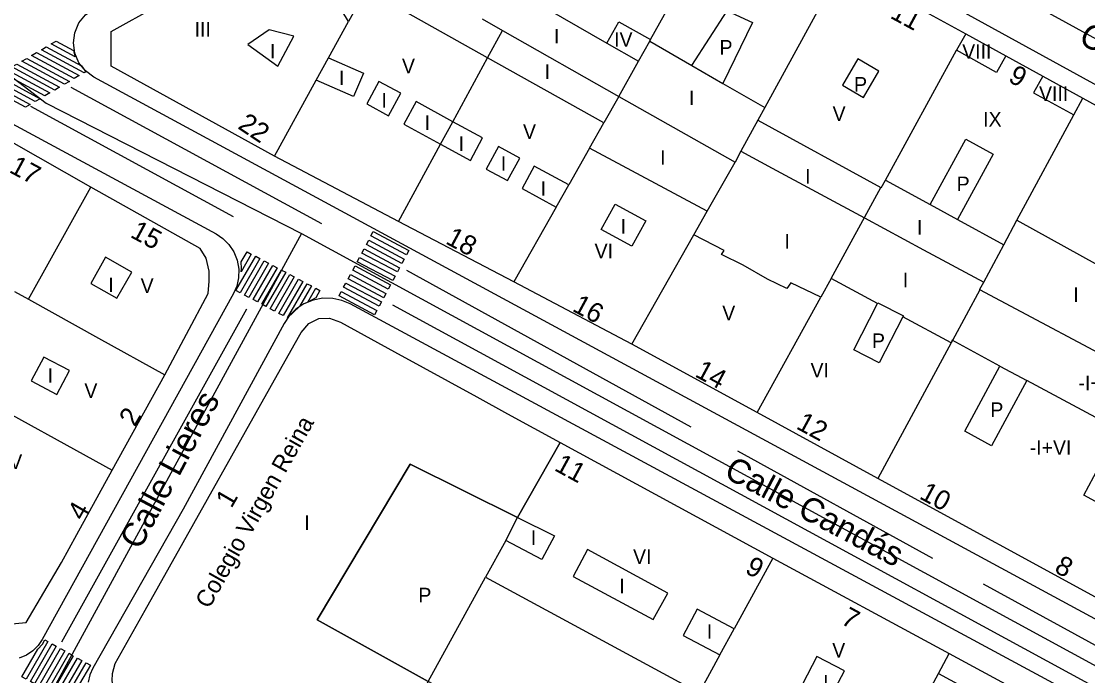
# Model space of a CAD drawing. Extents: x 282771 to 285132, y 4823109 to 4825496.
# Drawn here: x 284299.7 to 284409.5, y 4824005.5 to 4824072.9 of the extents above; entities that cross this region are included whole.
import ezdxf

# ---------------------------------------------------------------- set-up
doc = ezdxf.new("R2010")
doc.units = 0
for name, color, linetype in [('ACERA-BORDILLO', 7, 'Continuous'), ('CALLE-EJE', 7, 'Continuous'), ('CALLE-TEXTO', 7, 'Continuous'), ('COLEGIO-AREA', 7, 'Continuous'), ('COLEGIO-TEXTO', 7, 'Continuous'), ('EDIFICIO', 7, 'Continuous'), ('INTERIOR-EDIFICIO', 7, 'Continuous'), ('MEDIANERA', 7, 'Continuous'), ('NUM-LOCAL', 7, 'Continuous'), ('NUM-PORTAL', 7, 'Continuous'), ('PASO-PEATONES', 7, 'Continuous'), ('SENAL-VIARIA', 7, 'Continuous'), ('TXT-ALTURA-EDIFICIO', 7, 'Continuous')]:
    doc.layers.add(name, color=color, linetype=linetype)

msp = doc.modelspace()

# ---------------------------------------------------------------- linework, layer by layer
at = {"layer": 'ACERA-BORDILLO'}
for points in [[(284307.19, 4824067.12), (284306.34, 4824067.74), (284305.66, 4824068.59), (284305.24, 4824069.59), (284305.1, 4824070.63), (284305.24, 4824071.68), (284305.66, 4824072.68), (284306.34, 4824073.53), (284307.19, 4824074.15), (284347.21, 4824095.88), (284347.99, 4824096.33), (284348.81, 4824096.7), (284349.67, 4824096.98), (284350.56, 4824097.16), (284351.46, 4824097.25), (284352.36, 4824097.25), (284353.26, 4824097.15), (284354.14, 4824096.96), (284355, 4824096.68), (284355.83, 4824096.3), (284356.61, 4824095.85), (284471.29, 4824032.87)], [(284448.16, 4823990.84), (284307.19, 4824067.12)], [(284297.46, 4824063.03), (284319.78, 4824050.96), (284320.47, 4824050.51), (284321.09, 4824049.89), (284321.6, 4824049.13), (284321.96, 4824048.27), (284322.13, 4824047.35), (284322.1, 4824046.44), (284321.91, 4824045.59), (284321.58, 4824044.83), (284301.88, 4824009.2)], [(284443.65, 4823984.37), (284333.58, 4824043.77), (284332.74, 4824044.13), (284331.8, 4824044.33), (284330.79, 4824044.35), (284329.78, 4824044.16), (284328.83, 4824043.77), (284328, 4824043.21), (284327.32, 4824042.52), (284326.81, 4824041.76), (284316.39, 4824022.62), (284307.11, 4824006.26)], [(284301.88, 4824009.2), (284301.47, 4824008.6), (284300.93, 4824008.05), (284300.26, 4824007.6), (284299.51, 4824007.29)], [(284307.11, 4824006.26), (284306.8, 4824005.58), (284306.62, 4824004.81)]]:
    msp.add_lwpolyline(points, dxfattribs=at)
at = {"layer": 'CALLE-EJE'}
for points in [[(284351.8, 4824103.17), (284480.85, 4824032.4)], [(284293.38, 4824071.24), (284302.29, 4824064.42), (284328.57, 4824051.01)], [(284328.57, 4824051.01), (284301.22, 4824000.83)], [(284328.57, 4824051.01), (284453.7, 4823982.89)]]:
    msp.add_lwpolyline(points, dxfattribs=at)
at = {"layer": 'COLEGIO-AREA'}
msp.add_lwpolyline([(284337.45, 4823997.33), (284333.66, 4823990.49), (284310.65, 4824002.8), (284309.27, 4824004), (284309.1, 4824004.97), (284309.11, 4824005.73), (284309.39, 4824006.75), (284310.01, 4824007.83), (284312.47, 4824012.22), (284327.83, 4824039.55), (284328.55, 4824040.82), (284329.34, 4824041.76), (284330.37, 4824042.25), (284331.46, 4824042.3), (284332.6, 4824041.89), (284338.14, 4824038.83), (284346.61, 4824034.18), (284349.8, 4824032.43), (284355.19, 4824029.5), (284350.81, 4824021.79), (284350.81, 4824021.79), (284339.77, 4824027.28), (284330.19, 4824011.23), (284341.61, 4824004.91)], close=True, dxfattribs=at)
at = {"layer": 'EDIFICIO'}
for points in [[(284327.79, 4824082.26), (284342.17, 4824090.41), (284350.63, 4824095.38), (284353.57, 4824095.43), (284358.01, 4824092.98), (284372.39, 4824085.08), (284384.22, 4824078.58), (284390.17, 4824075.32), (284396.96, 4824071.57), (284409.02, 4824064.94), (284425.48, 4824055.87), (284454.83, 4824039.71), (284469.81, 4824031.49), (284471.27, 4824027.9), (284452.08, 4823993.79)], [(284433.78, 4824000.78), (284423.19, 4824006.55), (284412.57, 4824012.35), (284387.89, 4824025.8), (284375.49, 4824032.58), (284362.59, 4824039.62), (284350.42, 4824046.02), (284338.56, 4824052.25), (284325.81, 4824058.97), (284308.97, 4824068.23), (284309, 4824071.8), (284327.79, 4824082.26)], [(284296.12, 4824010.58), (284300.22, 4824010.95), (284303.88, 4824017.15), (284305.46, 4824020.03), (284309.1, 4824026.65), (284314.5, 4824036.47), (284318.97, 4824044.83), (284319.06, 4824046.11), (284319.07, 4824047.13), (284318.78, 4824048.48), (284318.16, 4824049.45), (284306.89, 4824055.79), (284296.03, 4824061.94)], [(284309.1, 4824004.97), (284309.11, 4824005.73), (284309.39, 4824006.75), (284310.01, 4824007.83), (284312.47, 4824012.22), (284327.83, 4824039.55), (284328.55, 4824040.82), (284329.34, 4824041.76), (284330.37, 4824042.25), (284331.46, 4824042.3), (284332.6, 4824041.89), (284338.14, 4824038.83), (284346.61, 4824034.18), (284349.8, 4824032.43), (284355.19, 4824029.5)], [(284355.19, 4824029.5), (284377.11, 4824017.6), (284395.24, 4824007.77), (284408.48, 4824000.59)]]:
    msp.add_lwpolyline(points, dxfattribs=at)
at = {"layer": 'INTERIOR-EDIFICIO'}
for points in [[(284411.89, 4824022.57), (284409.1, 4824024.07), (284412.72, 4824030.79), (284403.24, 4824035.88), (284399.62, 4824029.15), (284396.85, 4824030.65), (284400.46, 4824037.37), (284395.57, 4824040.02), (284395.44, 4824039.77), (284390.47, 4824042.42), (284388.06, 4824037.69), (284385.43, 4824039.02), (284387.87, 4824043.81), (284383.11, 4824046.38), (284382.03, 4824044.44), (284378.94, 4824045.93), (284378.53, 4824045.36), (284376.56, 4824046.3), (284374.04, 4824047.74), (284371.83, 4824048.85), (284372.1, 4824049.25), (284368.97, 4824050.89), (284370.33, 4824053.31), (284358.23, 4824059.79), (284359.71, 4824062.4), (284347.74, 4824069.1), (284335.24, 4824076.13), (284333.42, 4824072.83), (284331.57, 4824075.93)], [(284349.2, 4824076.84), (284360, 4824070.62), (284363.28, 4824068.75), (284364.42, 4824070.8), (284368.75, 4824068.3), (284372.4, 4824073.92), (284375, 4824072.72), (284371.95, 4824066.46), (284376.27, 4824063.99), (284375.55, 4824062.66), (284388.22, 4824055.74)], [(284326.14, 4824068.24), (284327.8, 4824071.34), (284325.25, 4824071.96), (284323.05, 4824070.47), (284326.14, 4824068.24)], [(284330.09, 4824066.78), (284331.36, 4824069.1), (284334.97, 4824067.53), (284333.93, 4824065.13), (284330.09, 4824066.78)], [(284385.86, 4824068.98), (284384.27, 4824066.29), (284386.42, 4824065.02), (284388.01, 4824067.71), (284385.86, 4824068.98)], [(284336.55, 4824066.67), (284335.29, 4824064.35), (284337.53, 4824063.14), (284338.79, 4824065.45), (284336.55, 4824066.67)], [(284344.15, 4824062.52), (284340.37, 4824064.59), (284339.1, 4824062.28), (284342.89, 4824060.2), (284345.96, 4824058.54), (284347.22, 4824060.85), (284344.15, 4824062.52)], [(284388.25, 4824055.72), (284388.69, 4824056.51), (284393.3, 4824053.99), (284396.97, 4824060.71), (284399.77, 4824059.19), (284396.1, 4824052.46), (284400.87, 4824049.85), (284402.23, 4824052.37), (284418.64, 4824043.29)], [(284349.78, 4824056.45), (284351.04, 4824058.77), (284348.85, 4824059.96), (284347.58, 4824057.64), (284349.78, 4824056.45)], [(284356.09, 4824056.02), (284352.53, 4824057.95), (284351.28, 4824055.64), (284354.79, 4824053.73), (284356.09, 4824056.02)], [(284364.01, 4824052.32), (284362.57, 4824049.69), (284359.43, 4824051.42), (284360.87, 4824054.04), (284364.01, 4824052.32)], [(284308.4, 4824048.56), (284306.88, 4824045.87), (284309.57, 4824044.34), (284311.1, 4824047.04), (284308.4, 4824048.56)], [(284302.06, 4824038.29), (284300.76, 4824035.83), (284303.38, 4824034.44), (284304.69, 4824036.9), (284302.06, 4824038.29)], [(284350.81, 4824021.79), (284354.62, 4824019.9), (284353.31, 4824017.44), (284349.62, 4824019.42), (284347.52, 4824015.62), (284369.5, 4824003.71), (284373.92, 4824001.32), (284371.23, 4823996.26), (284368.22, 4823990.6), (284341.61, 4824004.91), (284330.19, 4824011.23), (284339.77, 4824027.28), (284350.81, 4824021.79)], [(284364.78, 4824011.29), (284366.28, 4824014), (284358.03, 4824018.48), (284356.56, 4824015.7), (284364.78, 4824011.29)], [(284369.32, 4824012.34), (284367.88, 4824009.63), (284371.64, 4824007.63), (284373.11, 4824010.31), (284369.32, 4824012.34)], [(284381.64, 4824007.48), (284380.15, 4824004.63), (284382.97, 4824003.15), (284384.46, 4824005.99), (284381.64, 4824007.48)]]:
    msp.add_lwpolyline(points, dxfattribs=at)
at = {"layer": 'MEDIANERA'}
for p, q in [((284350.81, 4824021.79), (284355.19, 4824029.5)), ((284349.62, 4824019.42), (284350.81, 4824021.79))]:
    msp.add_line(p, q, dxfattribs=at)
for points in [[(284384.22, 4824078.58), (284376.27, 4824063.99)], [(284364.51, 4824070.97), (284366.43, 4824074.4)], [(284331.36, 4824069.1), (284333.42, 4824072.83)], [(284347.16, 4824073.1), (284349.27, 4824071.9)], [(284360, 4824070.62), (284361.25, 4824072.8), (284364.51, 4824070.97)], [(284338.56, 4824052.25), (284342.89, 4824060.2), (284344.15, 4824062.52), (284347.74, 4824069.1), (284349.27, 4824071.9)], [(284349.27, 4824071.9), (284361.26, 4824065.12)], [(284364.42, 4824070.8), (284364.51, 4824070.97)], [(284396.96, 4824071.57), (284396.02, 4824069.87)], [(284388.65, 4824056.53), (284388.69, 4824056.51), (284396.02, 4824069.87)], [(284401.07, 4824069.31), (284400.12, 4824067.59), (284396.02, 4824069.87)], [(284361.26, 4824065.12), (284363.28, 4824068.75)], [(284368.75, 4824068.3), (284371.95, 4824066.46)], [(284404.88, 4824067.22), (284403.92, 4824065.49), (284408.08, 4824063.21)], [(284325.81, 4824058.97), (284330.09, 4824066.78)], [(284361.26, 4824065.12), (284359.71, 4824062.4)], [(284361.26, 4824065.12), (284373.21, 4824058.37)], [(284408.08, 4824063.21), (284409.02, 4824064.94)], [(284402.23, 4824052.37), (284408.08, 4824063.21)], [(284375.55, 4824062.66), (284373.82, 4824059.48)], [(284358.23, 4824059.79), (284356.09, 4824056.02)], [(284373.82, 4824059.48), (284373.21, 4824058.37)], [(284373.82, 4824059.48), (284377.02, 4824057.75), (284386.55, 4824052.61), (284392.61, 4824049.34), (284398.81, 4824046.01)], [(284370.33, 4824053.31), (284373.21, 4824058.37)], [(284300.46, 4824044.24), (284306.89, 4824055.79)], [(284383.11, 4824046.38), (284388.22, 4824055.74)], [(284354.79, 4824053.73), (284350.42, 4824046.02)], [(284393.3, 4824053.99), (284396.1, 4824052.46), (284396.08, 4824052.41)], [(284362.59, 4824039.62), (284368.97, 4824050.89)], [(284398.81, 4824046.01), (284400.87, 4824049.85)], [(284398.39, 4824045.22), (284398.41, 4824045.27), (284398.81, 4824046.01)], [(284299.04, 4824045.03), (284300.46, 4824044.24)], [(284300.46, 4824044.24), (284307.68, 4824040.24), (284314.5, 4824036.47)], [(284375.49, 4824032.58), (284382.03, 4824044.44)], [(284398.39, 4824045.22), (284395.58, 4824040.01), (284395.44, 4824039.77), (284387.89, 4824025.8)], [(284414.9, 4824036.42), (284398.39, 4824045.22)], [(284387.87, 4824043.81), (284387.91, 4824043.88), (284390.54, 4824042.55), (284390.47, 4824042.42)], [(284400.46, 4824037.37), (284403.24, 4824035.88)], [(284294.76, 4824034.55), (284309.1, 4824026.65)], [(284377.11, 4824017.6), (284373.11, 4824010.31)], [(284341.61, 4824004.91), (284347.52, 4824015.62)], [(284371.7, 4824007.59), (284371.64, 4824007.63), (284369.5, 4824003.71)], [(284394.15, 4824005.73), (284395.24, 4824007.77)], [(284391.32, 4824000.43), (284394.15, 4824005.73)], [(284394.15, 4824005.73), (284405.32, 4823999.64)]]:
    msp.add_lwpolyline(points, dxfattribs=at)
at = {"layer": 'PASO-PEATONES'}
for points in [[(284305.29, 4824069.18), (284302.81, 4824070.52), (284303.31, 4824070.82), (284305.11, 4824069.84), (284305.13, 4824069.7)], [(284305.19, 4824066.96), (284300.79, 4824069.34), (284301.29, 4824069.63), (284305.7, 4824067.26)], [(284306.2, 4824067.55), (284301.8, 4824069.93), (284302.3, 4824070.22), (284305.93, 4824068.26), (284306.37, 4824067.65)], [(284303.18, 4824065.77), (284298.77, 4824068.15), (284299.28, 4824068.45), (284303.68, 4824066.07)], [(284304.18, 4824066.37), (284299.78, 4824068.74), (284300.29, 4824069.04), (284304.69, 4824066.66)], [(284301.16, 4824064.59), (284296.76, 4824066.97), (284297.26, 4824067.26), (284301.66, 4824064.89)], [(284302.17, 4824065.18), (284297.77, 4824067.56), (284298.27, 4824067.85), (284302.67, 4824065.48)], [(284300.15, 4824064), (284295.75, 4824066.37), (284296.25, 4824066.67), (284300.66, 4824064.29)], [(284339.39, 4824048.81), (284335.73, 4824050.76), (284335.97, 4824051.2), (284339.63, 4824049.25)], [(284338.92, 4824047.93), (284335.26, 4824049.88), (284335.5, 4824050.32), (284339.16, 4824048.37)], [(284322.27, 4824044.9), (284321.83, 4824045.14), (284323.86, 4824048.66), (284324.3, 4824048.42)], [(284323.41, 4824048.89), (284322.37, 4824047.07), (284322.4, 4824047.41), (284322.37, 4824048.09), (284322.97, 4824049.13)], [(284338.45, 4824047.05), (284334.79, 4824049), (284335.03, 4824049.44), (284338.68, 4824047.49)], [(284323.15, 4824044.43), (284322.71, 4824044.67), (284324.74, 4824048.19), (284325.18, 4824047.95)], [(284324.04, 4824043.96), (284323.6, 4824044.2), (284325.62, 4824047.72), (284326.06, 4824047.49)], [(284337.51, 4824045.28), (284333.85, 4824047.23), (284334.09, 4824047.67), (284337.74, 4824045.72)], [(284337.98, 4824046.16), (284334.32, 4824048.11), (284334.56, 4824048.55), (284338.21, 4824046.61)], [(284324.92, 4824043.49), (284324.48, 4824043.73), (284326.51, 4824047.25), (284326.95, 4824047.02)], [(284325.8, 4824043.02), (284325.36, 4824043.26), (284327.39, 4824046.78), (284327.83, 4824046.55)], [(284337.04, 4824044.4), (284333.38, 4824046.35), (284333.62, 4824046.79), (284337.27, 4824044.84)], [(284326.69, 4824042.56), (284326.25, 4824042.79), (284328.27, 4824046.31), (284328.72, 4824046.08)], [(284328.38, 4824043.49), (284327.13, 4824042.32), (284329.16, 4824045.84), (284329.6, 4824045.61)], [(284330.05, 4824044.39), (284329.22, 4824043.95), (284330.04, 4824045.37), (284330.48, 4824045.14)], [(284336.56, 4824043.52), (284332.91, 4824045.47), (284333.14, 4824045.91), (284336.8, 4824043.96)], [(284336.09, 4824042.64), (284332.44, 4824044.59), (284332.67, 4824045.03), (284336.33, 4824043.08)], [(284300.23, 4824005.13), (284299.79, 4824005.37), (284301.43, 4824008.21), (284301.91, 4824008.74), (284302.14, 4824009.18), (284302.46, 4824009)], [(284301.1, 4824004.65), (284300.67, 4824004.89), (284302.9, 4824008.76), (284303.34, 4824008.52)], [(284301.98, 4824004.17), (284301.54, 4824004.41), (284303.78, 4824008.28), (284304.22, 4824008.04)], [(284302.86, 4824003.68), (284302.42, 4824003.92), (284304.66, 4824007.8), (284305.09, 4824007.55)], [(284303.73, 4824003.2), (284303.29, 4824003.44), (284305.53, 4824007.31), (284305.97, 4824007.07)], [(284304.61, 4824002.72), (284304.17, 4824002.96), (284306.41, 4824006.83), (284306.85, 4824006.59)]]:
    msp.add_lwpolyline(points, close=True, dxfattribs=at)
at = {"layer": 'SENAL-VIARIA'}
for points in [[(284304.84, 4824066.06), (284330.65, 4824052.03)], [(284300.67, 4824064.11), (284321.55, 4824052.76)], [(284339.4, 4824047.25), (284368.67, 4824031.11)], [(284303.89, 4824008.99), (284322.95, 4824043.25)], [(284337.93, 4824043.66), (284445.8, 4823984.99)], [(284373.45, 4824028.64), (284393.54, 4824017.6)], [(284398.74, 4824014.96), (284447.57, 4823988.22)]]:
    msp.add_lwpolyline(points, dxfattribs=at)

# ---------------------------------------------------------------- texts
at = {"layer": 'CALLE-TEXTO'}
for s, rotation, p in [('Calle Luanco', 331.2619, (284408.44, 4824070.69)), ('Calle Lieres', 61.9841, (284311.94, 4824018.34)), ('Calle Candás', 332.2402, (284371.94, 4824025.98))]:
    msp.add_text(s, height=2.5, rotation=rotation, dxfattribs=at).set_placement(p)
at = {"layer": 'COLEGIO-TEXTO'}
msp.add_text('Colegio Virgen Reina', height=1.75, rotation=60.6364, dxfattribs=at).set_placement((284319.07, 4824012.3))
at = {"layer": 'NUM-LOCAL'}
for s, rotation, p in [('22', 326.441, (284321.92, 4824061.88)), ('1', 59.91, (284321.36, 4824022.65))]:
    msp.add_text(s, height=2, rotation=rotation, dxfattribs=at).set_placement(p)
at = {"layer": 'NUM-PORTAL'}
for s, rotation, p in [('11', 331.57, (284389.07, 4824073.25)), ('9', 331.57, (284401.22, 4824066.7)), ('17', 331.71, (284298.38, 4824057.37)), ('15', 331.71, (284310.85, 4824050.69)), ('18', 331.57, (284343.3, 4824050.03)), ('16', 331.57, (284356.35, 4824043.09)), ('14', 331.57, (284368.98, 4824036.34)), ('2', 59.91, (284311.41, 4824031.03)), ('12', 331.57, (284379.4, 4824030.98)), ('11', 331.49, (284354.5, 4824026.68)), ('10', 331.57, (284392.08, 4824023.78)), ('4', 59.91, (284306.1, 4824021.34)), ('9', 331.49, (284374.13, 4824016.13)), ('8', 331.57, (284405.97, 4824016.22)), ('7', 331.49, (284384, 4824010.9))]:
    msp.add_text(s, height=2, rotation=rotation, dxfattribs=at).set_placement(p)
at = {"layer": 'TXT-ALTURA-EDIFICIO'}
for s, p in [('III', (284317.57, 4824071.28)), ('I', (284354.56, 4824070.57)), ('IV', (284360.76, 4824070.23)), ('I', (284325.33, 4824069.03)), ('P', (284371.61, 4824069.42)), ('VIII', (284396.59, 4824069)), ('V', (284338.92, 4824067.5)), ('I', (284353.61, 4824066.93)), ('I', (284332.44, 4824066.28)), ('P', (284385.46, 4824065.62)), ('VIII', (284404.5, 4824064.66)), ('I', (284336.8, 4824063.98)), ('I', (284368.47, 4824064.23)), ('V', (284383.25, 4824062.59)), ('I', (284341.26, 4824061.66)), ('IX', (284398.75, 4824062.02)), ('V', (284351.38, 4824060.75)), ('I', (284344.75, 4824059.51)), ('I', (284365.5, 4824058.08)), ('I', (284349.09, 4824057.47)), ('I', (284380.43, 4824056.14)), ('I', (284353.19, 4824054.89)), ('P', (284396.02, 4824055.37)), ('I', (284361.43, 4824051)), ('I', (284391.94, 4824050.9)), ('I', (284378.3, 4824049.46)), ('VI', (284358.75, 4824048.45)), ('I', (284308.69, 4824044.98)), ('V', (284312.02, 4824044.89)), ('I', (284390.47, 4824045.47)), ('I', (284408.02, 4824043.96)), ('V', (284371.89, 4824042.08)), ('P', (284387.3, 4824039.22)), ('VI', (284380.98, 4824036.19)), ('I', (284302.45, 4824035.64)), ('V', (284306.23, 4824034.08)), ('-I+I', (284408.56, 4824034.88)), ('P', (284399.49, 4824032.12)), ('-I+VI', (284403.54, 4824028.23)), ('V', (284298.49, 4824026.77)), ('I', (284328.87, 4824020.5)), ('I', (284352.18, 4824018.96)), ('VI', (284362.71, 4824017)), ('P', (284340.61, 4824013.04)), ('I', (284361.29, 4824013.98)), ('I', (284370.29, 4824009.29)), ('V', (284383.21, 4824007.36)), ('I', (284382.28, 4824004.05))]:
    msp.add_text(s, height=1.5, rotation=0, dxfattribs=at).set_placement(p)

doc.saveas('drawing.dxf')
